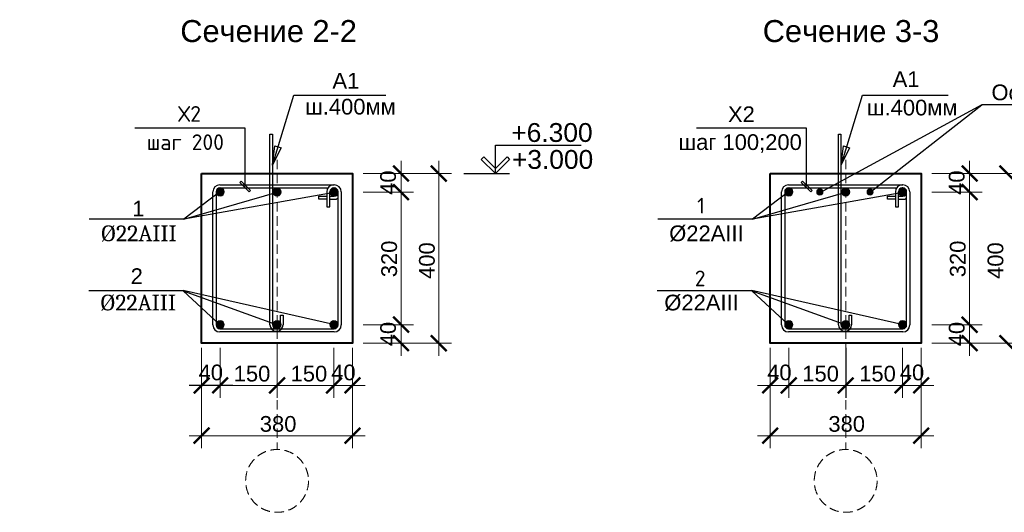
# Model space of a CAD drawing. Header units: millimetres. Extents: x 2063114 to 14983986, y -126020516 to 213791.
# Tile 533 of 656: x 2340257 to 2355918, y -449908 to -442069. Entities that reach past the tile are written whole.
import ezdxf

# ---------------------------------------------------------------- set-up
doc = ezdxf.new("R2010")
doc.units = ezdxf.units.MM
doc.linetypes.add('ACAD_ISO04W100', pattern=[30, 24, -3, 0, -3])
doc.linetypes.add('HIDDEN', pattern=[0.375, 0.25, -0.125])
doc.layers.add('2D-чертеж - Общий', color=7, linetype='Continuous')
doc.layers.add('размер', color=7, linetype='Continuous')
doc.layers.add('оси', color=22, linetype='ACAD_ISO04W100', lineweight=13)
doc.layers.add('РАЗМЕР АР', color=150, linetype='Continuous', lineweight=20)
doc.styles.get("Standard").update_dxf_attribs({"font": 'arial.ttf'})

# ---------------------------------------------------------------- blocks, each defined once
blk = doc.blocks.new('_ArchTick')
at = {"color": 0, "linetype": 'ByBlock', "const_width": 0.15}
blk.add_lwpolyline([(-0.5, -0.5), (0.5, 0.5)], dxfattribs=at)

msp = doc.modelspace()

# ---------------------------------------------------------------- hatches: boundary and pattern name
at = {"lineweight": 15}
for color, points in [(1, [(2343510.58314, -444811.76443, 1), (2343380.58314, -444811.76443, 1)]), (1, [(2344415.58314, -444811.76443, 1), (2344285.58314, -444811.76443, 1)]), (1, [(2345190.58314, -444811.76443, -1), (2345320.58314, -444811.76443, -1)]), (1, [(2352554.47778, -444811.76443, 1), (2352424.47778, -444811.76443, 1)]), (1, [(2353459.47778, -444811.76443, 1), (2353329.47778, -444811.76443, 1)]), (1, [(2354234.47778, -444811.76443, -1), (2354364.47778, -444811.76443, -1)]), (3, [(2343510.58314, -446921.76443, -1), (2343380.58314, -446921.76443, -1)]), (3, [(2344415.58314, -446921.76443, -1), (2344285.58314, -446921.76443, -1)]), (3, [(2345190.58314, -446921.76443, 1), (2345320.58314, -446921.76443, 1)]), (3, [(2352554.47778, -446921.76443, -1), (2352424.47778, -446921.76443, -1)]), (3, [(2353459.47778, -446921.76443, -1), (2353329.47778, -446921.76443, -1)]), (3, [(2354234.47778, -446921.76443, 1), (2354364.47778, -446921.76443, 1)])]:
    msp.add_hatch(color=color, dxfattribs=at).paths.add_polyline_path(points)
h = msp.add_hatch(color=4, dxfattribs=at)
edge = h.paths.add_edge_path()
edge.add_arc((2352983.44217, -444811.76443), 49.22891, 0, 360)
h = msp.add_hatch(color=4, dxfattribs=at)
edge = h.paths.add_edge_path()
edge.add_arc((2353783.0804, -444811.76443), 49.22891, 0, 360)

# ---------------------------------------------------------------- linework, layer by layer
for p, q in [((2355559.2491, -443424.89882), (2352970.87297, -444827.27216)), ((2353783.0804, -444811.76443), (2355559.2491, -443424.89882)), ((2344235.58314, -446921.76443), (2344235.58314, -443891.76443)), ((2344235.58314, -443891.76443), (2344275.58314, -443891.76443)), ((2344275.58314, -443891.76443), (2344275.58314, -446921.76443)), ((2353279.47778, -446921.76443), (2353279.47778, -443891.76443)), ((2353279.47778, -443891.76443), (2353319.47778, -443891.76443)), ((2353319.47778, -443891.76443), (2353319.47778, -446921.76443)), ((2343440.58314, -444806.76443), (2342865.9488, -445243.20852)), ((2345260.58314, -444816.76443), (2342865.9488, -445243.20852)), ((2343330.58314, -446926.76459), (2343330.58314, -444806.76443)), ((2345370.58314, -444806.76443), (2345370.58314, -446926.76443)), ((2352484.47778, -444806.76443), (2351909.84345, -445243.20852)), ((2354304.47778, -444816.76443), (2351909.84345, -445243.20852)), ((2352374.47778, -446926.76459), (2352374.47778, -444806.76443)), ((2354414.47778, -444806.76443), (2354414.47778, -446926.76443)), ((2344405.58314, -446921.76443), (2344405.58314, -446771.76443)), ((2344405.58314, -446771.76443), (2344445.58314, -446771.76443)), ((2344445.58314, -446771.76443), (2344445.58314, -446921.76443)), ((2353449.47778, -446921.76443), (2353449.47778, -446771.76443)), ((2353449.47778, -446771.76443), (2353489.47778, -446771.76443)), ((2353489.47778, -446771.76443), (2353489.47778, -446921.76443)), ((2345260.58314, -447036.76443), (2343440.58314, -447036.76443)), ((2354304.47778, -447036.76443), (2352484.47778, -447036.76443))]:
    msp.add_line(p, q)
at = {"lineweight": 25}
for p, q in [((2344276.73635, -444380.25801), (2344317.00463, -444078.30333)), ((2344413.11743, -444107.86425), (2344276.73635, -444380.25801)), ((2344317.00463, -444078.30333), (2344413.11743, -444107.86425)), ((2353320.631, -444380.25801), (2353360.89928, -444078.30333)), ((2353457.01208, -444107.86425), (2353320.631, -444380.25801)), ((2353360.89928, -444078.30333), (2353457.01208, -444107.86425)), ((2343778.29037, -444636.1578), (2343757.07716, -444657.37101)), ((2343757.07716, -444657.37101), (2343907.07721, -444807.37105)), ((2343928.29041, -444786.15785), (2343778.29037, -444636.1578)), ((2352708.8565, -444636.1578), (2352687.6433, -444657.37101)), ((2352687.6433, -444657.37101), (2352837.64334, -444807.37105)), ((2352858.85655, -444786.15785), (2352708.8565, -444636.1578)), ((2342865.9488, -445243.20852), (2344350.58314, -444811.76443)), ((2343907.07721, -444807.37105), (2343928.29041, -444786.15785)), ((2351909.84345, -445243.20852), (2353394.47778, -444811.76443)), ((2352837.64334, -444807.37105), (2352858.85655, -444786.15785)), ((2342855.9488, -446381.21862), (2344350.58314, -446921.76443)), ((2351899.84345, -446381.21862), (2353394.47778, -446921.76443))]:
    msp.add_line(p, q, dxfattribs=at)
at = {"color": 0, "linetype": 'Continuous', "lineweight": 25}
for p, q in [((2347638.60332, -444251.98974), (2347598.82856, -444291.7645)), ((2347598.82856, -444291.7645), (2347823.82849, -444516.76443)), ((2347823.82849, -444437.21494), (2347638.60332, -444251.98974)), ((2347823.82849, -444437.21494), (2348009.05367, -444251.98974)), ((2348048.82842, -444291.7645), (2347823.82849, -444516.76443)), ((2348009.05367, -444251.98974), (2348048.82842, -444291.7645)), ((2347823.82849, -444516.76443), (2347823.82849, -444437.21494)), ((2347823.82849, -444516.76443), (2347823.82849, -444437.21494))]:
    msp.add_line(p, q, dxfattribs=at)
at = {"lineweight": 25, "extrusion": (0.955813, -0.293975, 0)}
for points, elevation in [([(264413.05803, 0), (265574.81025, 0)], 2371327.25811), ([(267071.73251, 0), (268235.39187, 0)], 2379971.53254)]:
    msp.add_lwpolyline(points, dxfattribs=dict(at, elevation=elevation))
at = {"lineweight": 25, "extrusion": (0, 1, 0)}
for points, elevation in [([(-2344618.26189, 0), (-2346079.4125, 0)], -443269.83983), ([(-2353662.15654, 0), (-2355022.62284, 0)], -443269.83983), ([(-2357466.00098, 0), (-2355559.2491, 0)], -443424.89882), ([(-2343842.68379, 0), (-2342088.89591, 0)], -443792.72421), ([(-2352773.24992, 0), (-2351019.46204, 0)], -443792.72421), ([(-2342865.9488, 0), (-2341363.86547, 0)], -445243.20852), ([(-2351909.84345, 0), (-2350407.76012, 0)], -445243.20852), ([(-2342855.9488, 0), (-2341353.86547, 0)], -446381.21862), ([(-2351899.84345, 0), (-2350397.76012, 0)], -446381.21862)]:
    msp.add_lwpolyline(points, dxfattribs=dict(at, elevation=elevation))
at = {"lineweight": 25, "extrusion": (1, 0, 0)}
for elevation in [2343842.68379, 2352773.24992]:
    msp.add_lwpolyline([(-444721.76443, 0), (-443792.72421, 0)], dxfattribs=dict(at, elevation=elevation))
at = {"color": 0, "linetype": 'Continuous', "lineweight": 25, "extrusion": (1, 0, 0), "elevation": 2347823.82849}
msp.add_lwpolyline([(-444516.76443, 0), (-444066.76443, 0)], dxfattribs=at)
at = {"color": 0, "linetype": 'Continuous', "lineweight": 25, "extrusion": (0, 1, 0)}
for points, elevation in [([(-2347823.82849, 0), (-2349189.13358, 0)], -444066.76443), ([(-2347322.13632, 0), (-2348048.82849, 0)], -444516.76443)]:
    msp.add_lwpolyline(points, dxfattribs=dict(at, elevation=elevation))
at = {"lineweight": 40, "ltscale": 100}
for points in [[(2343150.58314, -444516.76443), (2345550.58314, -444516.76443), (2345550.58314, -447216.76443), (2343150.58314, -447216.76443)], [(2352194.47778, -444516.76443), (2354594.47778, -444516.76443), (2354594.47778, -447216.76443), (2352194.47778, -447216.76443)]]:
    msp.add_lwpolyline(points, close=True, dxfattribs=at)
at = {"lineweight": 25, "extrusion": (-0.22063, -0.975358, 0)}
for points, elevation in [([(2386057.38439, 0), (2383607.37581, 0)], -81523.41463), ([(2394878.41522, 0), (2392428.40664, 0)], -83518.77063)]:
    msp.add_lwpolyline(points, dxfattribs=dict(at, elevation=elevation))
at = {"lineweight": 25, "extrusion": (-0.682243, -0.731126, 0)}
for points, elevation in [([(2018262.18886, 0), (2017462.55299, 0)], -1272035.78427), ([(2024874.41264, 0), (2024074.77677, 0)], -1278205.91612)]:
    msp.add_lwpolyline(points, dxfattribs=dict(at, elevation=elevation))
at = {"color": 1, "lineweight": 15}
for centre in [(2343445.58314, -444811.76443), (2344350.58314, -444811.76443), (2345255.58314, -444811.76443), (2352489.47778, -444811.76443), (2353394.47778, -444811.76443), (2354299.47778, -444811.76443)]:
    msp.add_circle(centre, 65, dxfattribs=at)
at = {"lineweight": 15}
for centre in [(2344350.58314, -444811.76443), (2353394.47778, -444811.76443), (2344350.58314, -446921.76443), (2353394.47778, -446921.76443)]:
    msp.add_circle(centre, 65, dxfattribs=at)
at = {"color": 4, "lineweight": 15}
for centre in [(2352983.44217, -444811.76443), (2353783.0804, -444811.76443)]:
    msp.add_circle(centre, 49.22891, dxfattribs=at)
at = {"color": 3, "lineweight": 15}
for centre in [(2343445.58314, -446921.76443), (2345255.58314, -446921.76443), (2352489.47778, -446921.76443), (2354299.47778, -446921.76443)]:
    msp.add_circle(centre, 65, dxfattribs=at)
for centre, radius, start, end in [((2343440.58314, -446926.76443), 110, 180, 270), ((2344340.58314, -446921.76443), 105, 180, 0), ((2344340.58314, -446921.76443), 65, 180, 0), ((2345260.58314, -446926.76443), 110, 270, 0), ((2352484.47778, -446926.76443), 110, 180, 270), ((2353384.47778, -446921.76443), 105, 180, 0), ((2353384.47778, -446921.76443), 65, 180, 0), ((2353384.47778, -446921.76443), 65, 180, 0), ((2354304.47778, -446926.76443), 110, 270, 0)]:
    msp.add_arc(centre, radius, start, end)
at = {"layer": '2D-чертеж - Общий', "linetype": 'Continuous'}
for p, q in [((2343440.58311, -444696.76443), (2345260.58345, -444696.76443)), ((2343440.58314, -444746.76443), (2343450.58314, -444746.76443)), ((2343440.58328, -444746.76443), (2345158.38783, -444746.76443)), ((2345260.58314, -444746.76443), (2345250.58314, -444746.76443)), ((2352484.47775, -444696.76443), (2354304.4781, -444696.76443)), ((2352484.47778, -444746.76443), (2352494.47778, -444746.76443)), ((2352484.47793, -444746.76443), (2354202.28248, -444746.76443)), ((2354304.47778, -444746.76443), (2354294.47778, -444746.76443)), ((2343380.58314, -444811.76443), (2343380.58314, -446926.76443)), ((2345015.91182, -444926.76443), (2345015.91182, -444876.76443)), ((2345015.91182, -444876.76443), (2345140.58314, -444876.76443)), ((2345140.58314, -444926.76443), (2345015.91182, -444926.76443)), ((2345140.58314, -444806.76426), (2345140.58314, -445046.76443)), ((2345190.58314, -445046.76443), (2345190.58314, -444806.7643)), ((2345190.58314, -444876.76443), (2345260.58314, -444876.76443)), ((2345190.58314, -444926.76443), (2345260.58314, -444926.76443)), ((2345320.58314, -446926.76443), (2345320.58314, -444816.76443)), ((2352424.47778, -444811.76443), (2352424.47778, -446921.76467)), ((2354059.80647, -444926.76443), (2354059.80647, -444876.76443)), ((2354059.80647, -444876.76443), (2354184.47778, -444876.76443)), ((2354184.47778, -444926.76443), (2354059.80647, -444926.76443)), ((2354184.47778, -444806.76426), (2354184.47778, -445046.76443)), ((2354234.47778, -445046.76443), (2354234.47778, -444806.7643)), ((2354234.47778, -444876.76443), (2354304.47778, -444876.76443)), ((2354234.47778, -444926.76443), (2354304.47778, -444926.76443)), ((2354364.47778, -446926.76443), (2354364.47778, -444816.76443)), ((2345140.58314, -445046.76443), (2345190.58314, -445046.76443)), ((2354184.47778, -445046.76443), (2354234.47778, -445046.76443)), ((2343440.58314, -446986.76443), (2344350.58314, -446986.76443)), ((2344350.58314, -446986.76443), (2345260.58314, -446986.76443)), ((2352484.47778, -446986.76443), (2353394.47778, -446986.76443)), ((2353394.47778, -446986.76443), (2354304.47778, -446986.76443))]:
    msp.add_line(p, q, dxfattribs=at)
for centre, radius, start, end in [((2343440.58314, -444806.76443), 110, 90, 180), ((2343440.58314, -444806.76443), 60, 90, 180), ((2343440.58328, -444806.76443), 60, 90, 180), ((2343450.58314, -444806.76443), 60, 0, 90), ((2345250.58314, -444806.76443), 110, 90, 180), ((2345250.58314, -444806.76443), 60, 90, 180), ((2345260.58314, -444806.76443), 110, 0, 90), ((2345260.58314, -444806.76443), 60, 0, 90), ((2352484.47778, -444806.76443), 110, 90, 180), ((2352484.47778, -444806.76443), 60, 90, 180), ((2352484.47793, -444806.76443), 60, 90, 180), ((2352494.47778, -444806.76443), 60, 0, 90), ((2354294.47778, -444806.76443), 110, 90, 180), ((2354294.47778, -444806.76443), 60, 90, 180), ((2354304.47778, -444806.76443), 110, 0, 90), ((2354304.47778, -444806.76443), 60, 0, 90), ((2345260.58314, -444816.76443), 60, 270, 0), ((2345260.58314, -444816.76443), 110, 270, 303.055731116), ((2354304.47778, -444816.76443), 60, 270, 0), ((2354304.47778, -444816.76443), 110, 270, 303.055731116), ((2343440.58314, -446926.76443), 60, 180, 270), ((2345260.58314, -446926.76443), 60, 270, 0), ((2352484.47778, -446926.76443), 60, 180, 270), ((2354304.47778, -446926.76443), 60, 270, 0)]:
    msp.add_arc(centre, radius, start, end, dxfattribs=at)
at = {"layer": 'оси', "color": 1, "linetype": 'HIDDEN', "ltscale": 600}
for p, q in [((2344350.58314, -444297.23007), (2344350.58314, -448907.76083)), ((2353394.47778, -444297.23007), (2353394.47778, -448907.76083))]:
    msp.add_line(p, q, dxfattribs=at)
for centre in [(2344350.58314, -449407.76083), (2353394.47778, -449407.76083)]:
    msp.add_circle(centre, 500, dxfattribs=at)
at = {"layer": 'размер'}
for p, q in [((2353394.47778, -447288.31761), (2353394.47778, -448088.31761)), ((2353394.47778, -447288.31761), (2353394.47778, -448088.31761)), ((2343645.58314, -447888.31761), (2342950.58314, -447888.31761))]:
    msp.add_line(p, q, dxfattribs=at)
at = {"layer": 'РАЗМЕР АР'}
for p, q in [((2346322.13632, -447416.76443), (2346322.13632, -444316.76443)), ((2346922.13632, -447416.76443), (2346922.13632, -444316.76443)), ((2355366.03097, -447416.76443), (2355366.03097, -444316.76443)), ((2345722.13632, -444516.76443), (2346522.13632, -444516.76443)), ((2345722.13632, -444516.76443), (2346522.13632, -444516.76443)), ((2346522.13632, -444516.76443), (2347122.13632, -444516.76443)), ((2354766.03097, -444516.76443), (2355566.03097, -444516.76443)), ((2354766.03097, -444516.76443), (2355566.03097, -444516.76443)), ((2355566.03097, -444516.76443), (2356166.03097, -444516.76443)), ((2345722.13632, -444811.76443), (2346522.13632, -444811.76443)), ((2345722.13632, -444811.76443), (2346522.13632, -444811.76443)), ((2354766.03097, -444811.76443), (2355566.03097, -444811.76443)), ((2354766.03097, -444811.76443), (2355566.03097, -444811.76443)), ((2345722.13632, -446921.76443), (2346522.13632, -446921.76443)), ((2345722.13632, -446921.76443), (2346522.13632, -446921.76443)), ((2354766.03097, -446921.76443), (2355566.03097, -446921.76443)), ((2354766.03097, -446921.76443), (2355566.03097, -446921.76443)), ((2345722.13632, -447216.76443), (2346522.13632, -447216.76443)), ((2346522.13632, -447216.76443), (2347122.13632, -447216.76443)), ((2354766.03097, -447216.76443), (2355566.03097, -447216.76443)), ((2355566.03097, -447216.76443), (2356166.03097, -447216.76443)), ((2343150.58314, -447288.31761), (2343150.58314, -448088.31761)), ((2343445.58314, -447288.31761), (2343445.58314, -448088.31761)), ((2343445.58314, -447288.31761), (2343445.58314, -448088.31761)), ((2344350.58314, -447288.31761), (2344350.58314, -448088.31761)), ((2344350.58314, -447288.31761), (2344350.58314, -448088.31761)), ((2345255.58313, -447288.31761), (2345255.58313, -448088.31761)), ((2345255.58314, -447288.31761), (2345255.58314, -448088.31761)), ((2345550.58314, -447288.31761), (2345550.58314, -448088.31761)), ((2352194.47778, -447288.31761), (2352194.47778, -448088.31761)), ((2352489.47778, -447288.31761), (2352489.47778, -448088.31761)), ((2352489.47778, -447288.31761), (2352489.47778, -448088.31761)), ((2354299.47778, -447288.31761), (2354299.47778, -448088.31761)), ((2354299.47778, -447288.31761), (2354299.47778, -448088.31761)), ((2354594.47778, -447288.31761), (2354594.47778, -448088.31761)), ((2343245.58314, -447888.31761), (2344550.58314, -447888.31761)), ((2344150.58314, -447888.31761), (2345455.58313, -447888.31761)), ((2345055.58314, -447888.31761), (2345750.58314, -447888.31761)), ((2352689.47778, -447888.31761), (2351994.47778, -447888.31761)), ((2352289.47778, -447888.31761), (2353594.47778, -447888.31761)), ((2353194.47778, -447888.31761), (2354499.47778, -447888.31761)), ((2354099.47778, -447888.31761), (2354794.47778, -447888.31761)), ((2343150.58314, -448088.31761), (2343150.58314, -448888.31761)), ((2345550.58314, -448088.31761), (2345550.58314, -448888.31761)), ((2352194.47778, -448088.31761), (2352194.47778, -448888.31761)), ((2354594.47778, -448088.31761), (2354594.47778, -448888.31761)), ((2342950.58314, -448688.31761), (2345750.58314, -448688.31761)), ((2351994.47778, -448688.31761), (2354794.47778, -448688.31761))]:
    msp.add_line(p, q, dxfattribs=at)

# ---------------------------------------------------------------- block references
at = {"layer": 'РАЗМЕР АР', "xscale": 250, "yscale": 250, "zscale": 250}
for p, rotation in [((2346322.13632, -444516.76443), 90), ((2346922.13632, -444516.76443), 90), ((2355366.03097, -444516.76443), 90), ((2355966.03097, -444516.76443), 90), ((2346322.13632, -444811.76443), 270), ((2346322.13632, -444811.76443), 90), ((2355366.03097, -444811.76443), 270), ((2355366.03097, -444811.76443), 90), ((2346322.13632, -446921.76443), 270), ((2346322.13632, -446921.76443), 90), ((2355366.03097, -446921.76443), 270), ((2355366.03097, -446921.76443), 90), ((2346322.13632, -447216.76443), 270), ((2346322.13632, -447216.76443), 90), ((2346922.13632, -447216.76443), 270), ((2355366.03097, -447216.76443), 270), ((2355366.03097, -447216.76443), 90), ((2355966.03097, -447216.76443), 270), ((2343150.58314, -447888.31761), 180), ((2343445.58314, -447888.31761), 180), ((2344350.58314, -447888.31761), 180), ((2345255.58314, -447888.31761), 180), ((2352194.47778, -447888.31761), 180), ((2352489.47778, -447888.31761), 180), ((2353394.47778, -447888.31761), 180), ((2354299.47778, -447888.31761), 180), ((2343150.58314, -448688.31761), 180), ((2352194.47778, -448688.31761), 180)]:
    msp.add_blockref('_ArchTick', p, dxfattribs=dict(at, rotation=rotation))
for p in [(2343445.58314, -447888.31761), (2344350.58314, -447888.31761), (2345255.58313, -447888.31761), (2345550.58314, -447888.31761), (2352489.47778, -447888.31761), (2353394.47778, -447888.31761), (2354299.47778, -447888.31761), (2354594.47778, -447888.31761), (2345550.58314, -448688.31761), (2354594.47778, -448688.31761)]:
    msp.add_blockref('_ArchTick', p, dxfattribs=at)

# ---------------------------------------------------------------- texts
at = {"color": 0, "char_height": 350, "width": 3550.2423095, "attachment_point": 1}
for s, insert in [('\\pi395.53384;Сечение 2-2', (2342415.53722, -442074.8678)), ('\\pi393.74326;Сечение 3-3', (2351681.21764, -442074.8678)), ('\\pi448.53521;Колонна К-1\\P\\pi427.52566;Сечение 1-1', (2325804.00066, -442168.24587)), ('\\pi416.54339;Колонна К-2\\P\\pi200.95676;Сечение 1*-1*', (2334354.40418, -442168.24587))]:
    msp.add_mtext(s, dxfattribs=dict(at, insert=insert))
at = {"lineweight": 25, "char_height": 250, "attachment_point": 1}
for s, insert, width in [('А1', (2354142.3858, -442889.66803), 525.1893939), ('А1', (2345230.93407, -442915.12027), 525.1893939), ('Ос-1,2,3,4,5', (2355712.99787, -443100.20787), 2428.1108473), ('ш.400мм', (2344797.23983, -443327.52109), 1428.5984848), ('ш.400мм', (2353732.79566, -443342.29475), 1428.5984848), ('{\\fISOCPEUR|b0|i0|c204|p34;Х2}', (2342775.44894, -443442.72421), 565.719697), ('Х2', (2351522.41608, -443448.56108), 565.719697), ('{\\fISOCPEUR|b0|i0|c204|p34;шаг 200}', (2342276.7747, -443892.72421), 1571.2121212), ('шаг 100;200', (2350735.992, -443892.09935), 2297.7451921), ('{\\fISOCPEUR|b0|i0|c0|p34;1}', (2351031.13055, -444902.56807), 332.7651515), ('1', (2342047.49528, -444949.11932), 332.7651515), ('{\\fCambria|b0|i0|c204|p18;%%C2\\fCambria|b0|i0|c0|p18;2\\fCambria|b0|i0|c204|p18;AIII}', (2341543.60032, -445343.20852), 1327.6515152), ('%%C22AIII', (2350587.49497, -445343.20852), 1327.6515152), ('2', (2342021.53146, -446025.23534), 332.5757576), ('{\\fISOCPEUR|b0|i0|c0|p34;2}', (2350993.91458, -446060.73411), 634.3916438), ('{\\fCambria|b0|i0|c204|p18;%%C22AIII}', (2341533.60032, -446444.72527), 1327.6515152), ('%%C22AIII', (2350509.70398, -446444.72527), 1327.6515152)]:
    msp.add_mtext(s, dxfattribs=dict(at, insert=insert, width=width))
at = {"color": 0, "linetype": 'Continuous', "lineweight": 25, "char_height": 300, "attachment_point": 1}
for s, insert, width in [('+6.300', (2348076.3756, -443713.91212), 1128.8778409), ('+3.000', (2348085.71547, -444142.36445), 1498.0397727)]:
    msp.add_mtext(s, dxfattribs=dict(at, insert=insert, width=width))
at = {"layer": 'РАЗМЕР АР'}
for s, p in [('150', (2343660.58314, -447825.81761)), ('150', (2344565.58314, -447825.81761)), ('150', (2352704.47778, -447825.81761)), ('150', (2353609.47778, -447825.81761)), ('380', (2344075.58314, -448625.81761)), ('380', (2353119.47778, -448625.81761))]:
    msp.add_text(s, height=250, dxfattribs=at).set_placement(p)
at = {"layer": 'РАЗМЕР АР', "char_height": 250, "attachment_point": 5, "rotation": 90}
for s, insert in [('\\A1;40', (2346117.71949, -444662.09923)), ('\\A1;40', (2355161.61414, -444662.09923)), ('\\A1;320', (2346134.63632, -445875.51505)), ('\\A1;400', (2346734.63632, -445902.46356)), ('\\A1;320', (2355178.53097, -445875.51505)), ('\\A1;400', (2355778.53097, -445902.46356)), ('\\A1;40', (2346117.71949, -447071.42962)), ('\\A1;40', (2355161.61414, -447071.42962))]:
    msp.add_mtext(s, dxfattribs=dict(at, insert=insert))
at = {"layer": 'РАЗМЕР АР', "char_height": 250, "attachment_point": 5}
for insert in [(2343295.91794, -447683.90078), (2345405.24833, -447683.90078), (2352339.81259, -447683.90078), (2354449.14298, -447683.90078)]:
    msp.add_mtext('\\A1;40', dxfattribs=dict(at, insert=insert))

doc.saveas('drawing.dxf')
